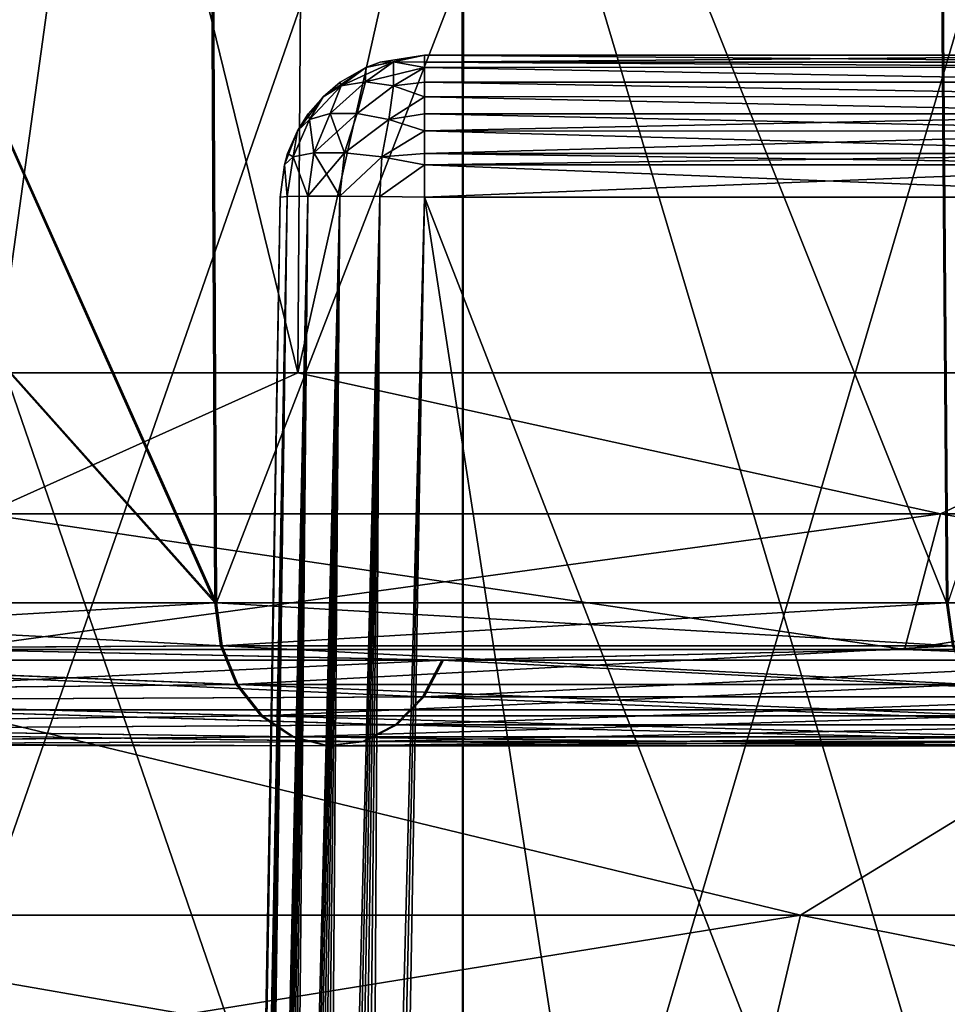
# Model space of a CAD drawing. Header units: metres. Extents: x -92 to 264, y -100 to 50.
# Tile 185 of 656: x 18.14 to 19.42, y -77.11 to -75.75. Entities that reach past the tile are written whole.
import ezdxf

# ---------------------------------------------------------------- set-up
doc = ezdxf.new("R2010")
doc.units = ezdxf.units.M
doc.layers.add('solid_21062050_01', color=7, linetype='CONTINUOUS')

msp = doc.modelspace()

# ---------------------------------------------------------------- linework, layer by layer
at = {"layer": 'solid_21062050_01'}
for points in [[(19.767994, -64.201744, -19.797812), (19.681713, -76.706161, -19.731001), (18.039442, -76.706161, -21.644016)], [(18.118534, -64.201744, -21.7192), (19.767994, -64.201744, -19.797812), (18.039442, -76.706161, -21.644016)], [(18.118534, -64.201744, 12.72674), (18.039442, -76.706161, 12.651556), (19.681715, -76.706161, 10.738538)], [(19.767994, -64.201744, 10.805351), (18.118534, -64.201744, 12.72674), (19.681715, -76.706161, 10.738538)], [(18.563334, -70.231491, 8.990822), (18.520912, -76.239906, 8.960002), (17.012894, -76.239906, 10.822249)], [(17.051861, -70.231491, 10.857335), (18.563334, -70.231491, 8.990822), (17.012894, -76.239906, 10.822249)], [(17.051861, -70.231491, -19.849796), (17.012894, -76.239906, -19.814711), (18.520914, -76.239906, -17.952461)], [(18.563334, -70.231491, -17.983282), (17.051861, -70.231491, -19.849796), (18.520914, -76.239906, -17.952461)], [(19.871422, -70.231491, 6.976542), (19.826012, -76.239906, 6.950325), (18.520912, -76.239906, 8.960002)], [(18.563334, -70.231491, 8.990822), (19.871422, -70.231491, 6.976542), (18.520912, -76.239906, 8.960002)], [(18.563334, -70.231491, -17.983282), (18.520914, -76.239906, -17.952461), (19.826012, -76.239906, -15.942785)], [(19.871422, -70.231491, -15.969002), (18.563334, -70.231491, -17.983282), (19.826012, -76.239906, -15.942785)], [(18.406162, -76.558136, 8.312053), (17.263735, -73.998253, 9.779657), (17.265093, -75.277626, 9.795529)], [(18.406162, -76.558136, 8.312053), (18.394325, -73.998253, 8.289948), (17.263735, -73.998253, 9.779657)], [(18.408318, -76.558136, -17.301414), (17.263735, -73.998253, -18.772118), (18.396463, -73.998253, -17.279329)], [(17.265093, -75.277626, -18.787991), (17.263735, -73.998253, -18.772118), (18.408318, -76.558136, -17.301414)], [(19.418871, -76.558136, 6.717439), (19.39953, -73.998253, 6.706258), (18.394325, -73.998253, 8.289948)], [(18.406162, -76.558136, 8.312053), (19.418871, -76.558136, 6.717439), (18.394325, -73.998253, 8.289948)], [(18.408318, -76.558136, -17.301414), (18.396463, -73.998253, -17.279329), (19.401405, -73.998253, -15.695472)], [(19.420757, -76.558136, -15.706631), (18.408318, -76.558136, -17.301414), (19.401405, -73.998253, -15.695472)], [(20.293774, -76.558136, 5.043249), (20.268721, -73.998253, 5.044025), (19.39953, -73.998253, 6.706258)], [(19.418871, -76.558136, 6.717439), (20.293774, -76.558136, 5.043249), (19.39953, -73.998253, 6.706258)], [(19.420757, -76.558136, -15.706631), (19.401405, -73.998253, -15.695472), (20.270317, -73.998253, -14.033093)], [(18.748493, -75.088142, 6.330427), (18.749451, -78.083252, 6.32877), (17.706394, -78.083252, 7.961945)], [(17.71837, -75.088142, 7.944905), (18.748493, -75.088142, 6.330427), (17.706394, -78.083252, 7.961945)], [(17.72057, -75.088142, -16.934233), (17.706394, -78.083252, -16.954405), (18.749451, -78.083252, -15.32123)], [(18.750406, -75.088142, -15.319572), (17.72057, -75.088142, -16.934233), (18.749451, -78.083252, -15.32123)], [(18.748493, -75.088142, 6.330427), (19.63191, -75.088142, 4.631232), (18.749451, -78.083252, 6.32877)], [(19.63191, -75.088142, 4.631232), (19.642294, -78.083252, 4.608869), (18.749451, -78.083252, 6.32877)], [(18.750406, -75.088142, -15.319572), (18.749451, -78.083252, -15.32123), (19.642294, -78.083252, -13.601329)], [(19.633524, -75.088142, -13.620221), (18.750406, -75.088142, -15.319572), (19.642294, -78.083252, -13.601329)], [(18.406162, -76.558136, 8.312053), (17.265093, -75.277626, 9.795529), (17.266449, -76.558136, 9.811413)], [(18.408318, -76.558136, -17.301414), (17.266449, -76.558136, -18.803873), (17.265093, -75.277626, -18.787991)], [(18.635141, -75.809654, -4.899691), (18.696539, -75.800003, -4.899691), (18.615295, -75.817245, -4.899691)], [(18.653627, -75.809433, -4.942603), (18.615295, -75.817245, -4.899691), (18.696539, -75.800003, -4.899691)], [(18.635141, -75.809654, -4.899691), (18.696539, -75.800003, -4.09277), (18.696539, -75.800003, -4.899691)], [(18.635141, -75.809654, -4.899691), (18.635141, -75.809654, -4.09277), (18.696539, -75.800003, -4.09277)], [(18.653627, -75.809433, -4.049858), (18.696539, -75.800003, -4.09277), (18.635141, -75.809654, -4.09277)], [(18.653627, -75.809433, -4.049858), (18.696539, -75.817245, -4.011526), (18.696539, -75.800003, -4.09277)], [(18.696539, -75.809654, -4.961089), (18.653627, -75.809433, -4.942603), (18.696539, -75.800003, -4.899691)], [(19.816734, -75.800003, -4.09277), (18.696539, -75.800003, -4.899691), (18.696539, -75.800003, -4.09277)], [(18.696539, -75.809654, -4.031372), (19.816734, -75.800003, -4.09277), (18.696539, -75.800003, -4.09277)], [(18.696539, -75.809654, -4.031372), (18.696539, -75.800003, -4.09277), (18.696539, -75.817245, -4.011526)], [(19.816734, -75.800003, -4.09277), (19.816734, -75.800003, -4.899691), (18.696539, -75.800003, -4.899691)], [(19.816734, -75.809647, -4.961066), (18.696539, -75.800003, -4.899691), (19.816734, -75.800003, -4.899691)], [(19.816734, -75.809647, -4.961066), (18.696539, -75.809654, -4.961089), (18.696539, -75.800003, -4.899691)], [(18.696539, -75.809654, -4.031372), (19.816734, -75.809647, -4.031394), (19.816734, -75.800003, -4.09277)], [(18.581268, -75.842361, -4.942845), (18.615295, -75.817245, -4.899691), (18.653627, -75.809433, -4.942603)], [(18.614618, -75.836975, -4.981611), (18.581268, -75.842361, -4.942845), (18.653627, -75.809433, -4.942603)], [(18.614618, -75.836975, -4.010849), (18.653627, -75.809433, -4.049858), (18.615295, -75.817245, -4.09277)], [(18.614618, -75.836975, -4.981611), (18.653627, -75.809433, -4.942603), (18.696539, -75.817245, -4.980935)], [(18.614618, -75.836975, -4.010849), (18.653385, -75.842361, -3.977498), (18.653627, -75.809433, -4.049858)], [(18.653627, -75.809433, -4.049858), (18.635141, -75.809654, -4.09277), (18.615295, -75.817245, -4.09277)], [(18.615295, -75.817245, -4.899691), (18.615295, -75.817245, -4.09277), (18.635141, -75.809654, -4.09277)], [(18.635141, -75.809654, -4.899691), (18.615295, -75.817245, -4.899691), (18.635141, -75.809654, -4.09277)], [(18.653385, -75.842361, -3.977498), (18.696539, -75.817245, -4.011526), (18.653627, -75.809433, -4.049858)], [(18.696539, -75.809654, -4.961089), (18.696539, -75.817245, -4.980935), (18.653627, -75.809433, -4.942603)], [(19.816734, -75.809647, -4.961066), (19.816734, -75.81675, -4.979816), (18.696539, -75.809654, -4.961089)], [(18.696539, -75.809654, -4.031372), (19.816734, -75.81675, -4.012645), (19.816734, -75.809647, -4.031394)], [(19.816734, -75.81675, -4.979816), (18.696539, -75.817245, -4.980935), (18.696539, -75.809654, -4.961089)], [(18.696539, -75.809654, -4.031372), (18.696539, -75.817245, -4.011526), (19.816734, -75.81675, -4.012645)], [(18.615295, -75.817245, -4.899691), (18.555922, -75.85778, -4.899691), (18.57971, -75.837669, -4.899691)], [(18.581268, -75.842361, -4.942845), (18.555922, -75.85778, -4.899691), (18.615295, -75.817245, -4.899691)], [(18.57971, -75.837669, -4.899691), (18.57971, -75.837669, -4.09277), (18.615295, -75.817245, -4.09277)], [(18.581268, -75.842361, -4.049615), (18.615295, -75.817245, -4.09277), (18.57971, -75.837669, -4.09277)], [(18.615295, -75.817245, -4.899691), (18.57971, -75.837669, -4.899691), (18.615295, -75.817245, -4.09277)], [(18.581268, -75.842361, -4.049615), (18.614618, -75.836975, -4.010849), (18.615295, -75.817245, -4.09277)], [(18.653385, -75.842361, -5.014963), (18.614618, -75.836975, -4.981611), (18.696539, -75.817245, -4.980935)], [(18.653385, -75.842361, -5.014963), (18.696539, -75.817245, -4.980935), (18.696539, -75.837669, -5.01652)], [(18.653385, -75.842361, -3.977498), (18.696539, -75.85778, -3.952153), (18.696539, -75.817245, -4.011526)], [(19.816734, -75.81675, -4.979816), (19.816734, -75.837639, -5.016479), (18.696539, -75.817245, -4.980935)], [(18.696539, -75.817245, -4.011526), (19.816734, -75.837639, -3.975982), (19.816734, -75.81675, -4.012645)], [(19.816734, -75.837639, -5.016479), (18.696539, -75.837669, -5.01652), (18.696539, -75.817245, -4.980935)], [(18.696539, -75.817245, -4.011526), (18.696539, -75.837669, -3.97594), (19.816734, -75.837639, -3.975982)], [(18.696539, -75.817245, -4.011526), (18.696539, -75.85778, -3.952153), (18.696539, -75.837669, -3.97594)], [(18.555922, -75.85778, -4.899691), (18.555922, -75.85778, -4.09277), (18.57971, -75.837669, -4.09277)], [(18.581268, -75.842361, -4.049615), (18.57971, -75.837669, -4.09277), (18.555922, -75.85778, -4.09277)], [(18.57971, -75.837669, -4.899691), (18.555922, -75.85778, -4.899691), (18.57971, -75.837669, -4.09277)], [(18.565685, -75.881065, -4.993133), (18.581268, -75.842361, -4.942845), (18.614618, -75.836975, -4.981611)], [(18.603098, -75.881065, -5.030546), (18.565685, -75.881065, -4.993133), (18.614618, -75.836975, -4.981611)], [(18.565685, -75.881065, -3.999328), (18.614618, -75.836975, -4.010849), (18.581268, -75.842361, -4.049615)], [(18.565685, -75.881065, -3.999328), (18.603098, -75.881065, -3.961915), (18.614618, -75.836975, -4.010849)], [(18.603098, -75.881065, -5.030546), (18.614618, -75.836975, -4.981611), (18.653385, -75.842361, -5.014963)], [(18.603098, -75.881065, -3.961915), (18.653385, -75.842361, -3.977498), (18.614618, -75.836975, -4.010849)], [(18.696539, -75.85778, -5.040308), (18.653385, -75.842361, -5.014963), (18.696539, -75.837669, -5.01652)], [(19.816734, -75.837639, -5.016479), (19.816734, -75.85733, -5.039853), (18.696539, -75.837669, -5.01652)], [(18.696539, -75.837669, -3.97594), (19.816734, -75.85733, -3.952608), (19.816734, -75.837639, -3.975982)], [(19.816734, -75.85733, -5.039853), (18.696539, -75.85778, -5.040308), (18.696539, -75.837669, -5.01652)], [(18.696539, -75.837669, -3.97594), (18.696539, -75.85778, -3.952153), (19.816734, -75.85733, -3.952608)], [(18.53743, -75.889389, -4.043281), (18.581268, -75.842361, -4.049615), (18.555922, -75.85778, -4.09277)], [(18.53743, -75.889389, -4.94918), (18.555922, -75.85778, -4.899691), (18.581268, -75.842361, -4.942845)], [(18.565685, -75.881065, -4.993133), (18.53743, -75.889389, -4.94918), (18.581268, -75.842361, -4.942845)], [(18.53743, -75.889389, -4.043281), (18.565685, -75.881065, -3.999328), (18.581268, -75.842361, -4.049615)], [(18.647051, -75.889389, -5.058801), (18.603098, -75.881065, -5.030546), (18.653385, -75.842361, -5.014963)], [(18.603098, -75.881065, -3.961915), (18.647051, -75.889389, -3.93366), (18.653385, -75.842361, -3.977498)], [(18.647051, -75.889389, -5.058801), (18.653385, -75.842361, -5.014963), (18.696539, -75.85778, -5.040308)], [(18.647051, -75.889389, -3.93366), (18.696539, -75.85778, -3.952153), (18.653385, -75.842361, -3.977498)], [(18.555922, -75.85778, -4.899691), (18.520535, -75.905014, -4.899691), (18.535385, -75.881554, -4.899691)], [(18.53743, -75.889389, -4.94918), (18.520535, -75.905014, -4.899691), (18.555922, -75.85778, -4.899691)], [(18.535385, -75.881554, -4.899691), (18.535385, -75.881554, -4.09277), (18.555922, -75.85778, -4.09277)], [(18.53743, -75.889389, -4.043281), (18.555922, -75.85778, -4.09277), (18.535385, -75.881554, -4.09277)], [(18.555922, -75.85778, -4.899691), (18.535385, -75.881554, -4.899691), (18.555922, -75.85778, -4.09277)], [(18.647051, -75.889389, -5.058801), (18.696539, -75.85778, -5.040308), (18.696539, -75.881554, -5.060844)], [(18.647051, -75.889389, -3.93366), (18.696539, -75.905014, -3.916764), (18.696539, -75.85778, -3.952153)], [(19.816734, -75.85733, -5.039853), (19.816734, -75.88147, -5.06078), (18.696539, -75.85778, -5.040308)], [(18.696539, -75.85778, -3.952153), (19.816734, -75.88147, -3.93168), (19.816734, -75.85733, -3.952608)], [(19.816734, -75.88147, -5.06078), (18.696539, -75.881554, -5.060844), (18.696539, -75.85778, -5.040308)], [(18.696539, -75.85778, -3.952153), (18.696539, -75.881554, -3.931616), (19.816734, -75.88147, -3.93168)], [(18.696539, -75.85778, -3.952153), (18.696539, -75.905014, -3.916764), (18.696539, -75.881554, -3.931616)], [(18.520535, -75.905014, -4.899691), (18.520535, -75.905014, -4.09277), (18.535385, -75.881554, -4.09277)], [(18.53743, -75.889389, -4.043281), (18.535385, -75.881554, -4.09277), (18.520535, -75.905014, -4.09277)], [(18.535385, -75.881554, -4.899691), (18.520535, -75.905014, -4.899691), (18.535385, -75.881554, -4.09277)], [(18.565685, -75.881065, -4.993133), (18.543344, -75.935188, -5.010734), (18.53743, -75.889389, -4.94918)], [(18.53743, -75.889389, -4.043281), (18.543344, -75.935188, -3.981727), (18.565685, -75.881065, -3.999328)], [(18.603098, -75.881065, -5.030546), (18.585497, -75.935188, -5.052885), (18.543344, -75.935188, -5.010734)], [(18.603098, -75.881065, -5.030546), (18.543344, -75.935188, -5.010734), (18.565685, -75.881065, -4.993133)], [(18.565685, -75.881065, -3.999328), (18.543344, -75.935188, -3.981727), (18.585497, -75.935188, -3.939575)], [(18.565685, -75.881065, -3.999328), (18.585497, -75.935188, -3.939575), (18.603098, -75.881065, -3.961915)], [(18.647051, -75.889389, -5.058801), (18.585497, -75.935188, -5.052885), (18.603098, -75.881065, -5.030546)], [(18.603098, -75.881065, -3.961915), (18.585497, -75.935188, -3.939575), (18.647051, -75.889389, -3.93366)], [(18.696539, -75.905014, -5.075696), (18.647051, -75.889389, -5.058801), (18.696539, -75.881554, -5.060844)], [(19.816734, -75.88147, -5.06078), (19.816734, -75.905182, -5.075786), (18.696539, -75.881554, -5.060844)], [(18.696539, -75.905014, -3.916764), (19.816734, -75.905182, -3.916675), (19.816734, -75.88147, -3.93168)], [(18.696539, -75.881554, -3.931616), (18.696539, -75.905014, -3.916764), (19.816734, -75.88147, -3.93168)], [(19.816734, -75.905182, -5.075786), (18.696539, -75.905014, -5.075696), (18.696539, -75.881554, -5.060844)], [(18.53743, -75.889389, -4.043281), (18.520535, -75.905014, -4.09277), (18.514803, -75.940941, -4.033742)], [(18.53743, -75.889389, -4.94918), (18.514803, -75.940941, -4.958718), (18.520535, -75.905014, -4.899691)], [(18.53743, -75.889389, -4.94918), (18.543344, -75.935188, -5.010734), (18.514803, -75.940941, -4.958718)], [(18.53743, -75.889389, -4.043281), (18.514803, -75.940941, -4.033742), (18.543344, -75.935188, -3.981727)], [(18.647051, -75.889389, -5.058801), (18.637512, -75.940941, -5.081427), (18.585497, -75.935188, -5.052885)], [(18.647051, -75.889389, -3.93366), (18.585497, -75.935188, -3.939575), (18.637512, -75.940941, -3.911033)], [(18.696539, -75.905014, -5.075696), (18.637512, -75.940941, -5.081427), (18.647051, -75.889389, -5.058801)], [(18.647051, -75.889389, -3.93366), (18.637512, -75.940941, -3.911033), (18.696539, -75.905014, -3.916764)], [(18.520535, -75.905014, -4.899691), (18.502455, -75.951714, -4.899691), (18.506907, -75.936447, -4.899691)], [(18.514803, -75.940941, -4.958718), (18.502455, -75.951714, -4.899691), (18.520535, -75.905014, -4.899691)], [(18.506907, -75.936447, -4.899691), (18.506907, -75.936447, -4.09277), (18.520535, -75.905014, -4.09277)], [(18.514803, -75.940941, -4.033742), (18.520535, -75.905014, -4.09277), (18.506907, -75.936447, -4.09277)], [(18.520535, -75.905014, -4.899691), (18.506907, -75.936447, -4.899691), (18.520535, -75.905014, -4.09277)], [(18.696539, -75.936447, -5.089324), (18.637512, -75.940941, -5.081427), (18.696539, -75.905014, -5.075696)], [(18.637512, -75.940941, -3.911033), (18.696539, -75.951714, -3.898685), (18.696539, -75.905014, -3.916764)], [(19.816734, -75.936348, -5.089292), (18.696539, -75.936447, -5.089324), (18.696539, -75.905014, -5.075696)], [(19.816734, -75.905182, -5.075786), (19.816734, -75.936348, -5.089292), (18.696539, -75.905014, -5.075696)], [(18.696539, -75.905014, -3.916764), (18.696539, -75.936447, -3.903136), (19.816734, -75.905182, -3.916675)], [(18.696539, -75.905014, -3.916764), (18.696539, -75.951714, -3.898685), (18.696539, -75.936447, -3.903136)], [(18.696539, -75.936447, -3.903136), (19.816734, -75.936348, -3.903168), (19.816734, -75.905182, -3.916675)], [(18.502455, -75.951714, -4.899691), (18.502455, -75.951714, -4.09277), (18.506907, -75.936447, -4.09277)], [(18.514803, -75.940941, -4.033742), (18.506907, -75.936447, -4.09277), (18.502455, -75.951714, -4.09277)], [(18.506907, -75.936447, -4.899691), (18.502455, -75.951714, -4.899691), (18.506907, -75.936447, -4.09277)], [(18.514803, -75.940941, -4.958718), (18.543344, -75.935188, -5.010734), (18.534782, -75.995125, -5.017211)], [(18.543344, -75.935188, -3.981727), (18.514803, -75.940941, -4.033742), (18.534782, -75.995125, -3.975251)], [(18.585497, -75.935188, -5.052885), (18.579021, -75.995125, -5.061449), (18.534782, -75.995125, -5.017211)], [(18.543344, -75.935188, -5.010734), (18.585497, -75.935188, -5.052885), (18.534782, -75.995125, -5.017211)], [(18.543344, -75.935188, -3.981727), (18.534782, -75.995125, -3.975251), (18.57902, -75.995125, -3.931013)], [(18.585497, -75.935188, -3.939575), (18.543344, -75.935188, -3.981727), (18.57902, -75.995125, -3.931013)], [(18.637512, -75.940941, -3.911033), (18.585497, -75.935188, -3.939575), (18.57902, -75.995125, -3.931013)], [(18.585497, -75.935188, -5.052885), (18.637512, -75.940941, -5.081427), (18.579021, -75.995125, -5.061449)], [(18.696539, -75.936447, -5.089324), (18.696539, -75.951714, -5.093775), (18.637512, -75.940941, -5.081427)], [(19.816734, -75.936348, -5.089292), (19.816734, -75.952126, -5.093877), (18.696539, -75.936447, -5.089324)], [(18.696539, -75.951714, -3.898685), (19.816734, -75.952126, -3.898584), (19.816734, -75.936348, -3.903168)], [(18.696539, -75.936447, -3.903136), (18.696539, -75.951714, -3.898685), (19.816734, -75.936348, -3.903168)], [(19.816734, -75.952126, -5.093877), (18.696539, -75.951714, -5.093775), (18.696539, -75.936447, -5.089324)], [(18.514803, -75.940941, -4.958718), (18.506372, -75.995605, -4.961474), (18.502455, -75.951714, -4.899691)], [(18.514803, -75.940941, -4.033742), (18.502455, -75.951714, -4.09277), (18.506372, -75.995605, -4.030988)], [(18.514803, -75.940941, -4.958718), (18.534782, -75.995125, -5.017211), (18.506372, -75.995605, -4.961474)], [(18.514803, -75.940941, -4.033742), (18.506372, -75.995605, -4.030988), (18.534782, -75.995125, -3.975251)], [(18.637512, -75.940941, -3.911033), (18.57902, -75.995125, -3.931013), (18.634756, -75.995605, -3.902602)], [(18.637512, -75.940941, -5.081427), (18.634758, -75.995605, -5.089858), (18.579021, -75.995125, -5.061449)], [(18.637512, -75.940941, -3.911033), (18.634756, -75.995605, -3.902602), (18.696539, -75.951714, -3.898685)], [(18.637512, -75.940941, -5.081427), (18.696539, -75.951714, -5.093775), (18.634758, -75.995605, -5.089858)], [(18.502455, -75.951714, -4.09277), (18.496571, -75.996506, -4.899691), (18.496571, -75.996506, -4.09277)], [(18.502455, -75.951714, -4.899691), (18.506372, -75.995605, -4.961474), (18.496571, -75.996506, -4.899691)], [(18.502455, -75.951714, -4.899691), (18.496571, -75.996506, -4.899691), (18.502455, -75.951714, -4.09277)], [(18.502455, -75.951714, -4.09277), (18.496571, -75.996506, -4.09277), (18.506372, -75.995605, -4.030988)], [(18.696539, -75.951714, -3.898685), (18.634756, -75.995605, -3.902602), (18.696539, -75.996506, -3.8928)], [(18.696539, -75.951714, -5.093775), (18.696539, -75.996506, -5.09966), (18.634758, -75.995605, -5.089858)], [(18.696539, -75.951714, -3.898685), (18.696539, -75.996506, -3.8928), (19.816734, -75.952126, -3.898584)], [(18.696539, -75.951714, -5.093775), (19.816734, -75.996506, -5.09966), (18.696539, -75.996506, -5.09966)], [(19.816734, -75.952126, -5.093877), (19.816734, -75.996506, -5.09966), (18.696539, -75.951714, -5.093775)], [(19.816734, -75.952126, -3.898584), (18.696539, -75.996506, -3.8928), (19.816734, -75.996506, -3.8928)], [(18.506372, -75.995605, -4.961474), (18.397934, -81.647331, -4.998326), (18.496571, -75.996506, -4.899691)], [(18.40115, -81.64035, -5.033248), (18.397934, -81.647331, -4.998326), (18.506372, -75.995605, -4.961474)], [(18.397934, -81.647331, -4.998326), (18.496571, -75.996506, -4.09277), (18.496571, -75.996506, -4.899691)], [(18.397934, -81.647331, -4.998326), (18.397934, -81.647331, -3.994134), (18.496571, -75.996506, -4.09277)], [(18.401167, -81.64032, -3.959117), (18.496571, -75.996506, -4.09277), (18.397934, -81.647331, -3.994134)], [(18.405437, -81.632019, -5.051372), (18.40115, -81.64035, -5.033248), (18.506372, -75.995605, -4.961474)], [(18.401167, -81.64032, -3.959117), (18.40546, -81.631981, -3.941011), (18.496571, -75.996506, -4.09277)], [(18.411533, -81.620369, -5.069122), (18.405437, -81.632019, -5.051372), (18.506372, -75.995605, -4.961474)], [(18.40546, -81.631981, -3.941011), (18.506372, -75.995605, -4.030988), (18.496571, -75.996506, -4.09277)], [(18.40546, -81.631981, -3.941011), (18.411564, -81.620308, -3.923262), (18.506372, -75.995605, -4.030988)], [(18.411533, -81.620369, -5.069122), (18.506372, -75.995605, -4.961474), (18.534782, -75.995125, -5.017211)], [(18.419384, -81.605576, -5.086249), (18.411533, -81.620369, -5.069122), (18.534782, -75.995125, -5.017211)], [(18.411564, -81.620308, -3.923262), (18.419424, -81.605499, -3.906134), (18.506372, -75.995605, -4.030988)], [(18.428862, -81.587791, -5.102463), (18.419384, -81.605576, -5.086249), (18.534782, -75.995125, -5.017211)], [(18.419424, -81.605499, -3.906134), (18.428911, -81.5877, -3.889922), (18.506372, -75.995605, -4.030988)], [(18.439886, -81.567245, -5.117661), (18.428862, -81.587791, -5.102463), (18.534782, -75.995125, -5.017211)], [(18.428911, -81.5877, -3.889922), (18.534782, -75.995125, -3.975251), (18.506372, -75.995605, -4.030988)], [(18.428911, -81.5877, -3.889922), (18.439943, -81.567139, -3.874728), (18.534782, -75.995125, -3.975251)], [(18.439886, -81.567245, -5.117661), (18.534782, -75.995125, -5.017211), (18.579021, -75.995125, -5.061449)], [(18.452383, -81.544006, -5.131745), (18.439886, -81.567245, -5.117661), (18.579021, -75.995125, -5.061449)], [(18.439943, -81.567139, -3.874728), (18.452444, -81.543892, -3.860653), (18.534782, -75.995125, -3.975251)], [(18.466305, -81.518166, -5.144642), (18.452383, -81.544006, -5.131745), (18.579021, -75.995125, -5.061449)], [(18.452444, -81.543892, -3.860653), (18.46637, -81.518051, -3.847765), (18.534782, -75.995125, -3.975251)], [(18.481659, -81.489738, -5.156291), (18.466305, -81.518166, -5.144642), (18.579021, -75.995125, -5.061449)], [(18.46637, -81.518051, -3.847765), (18.481724, -81.489616, -3.836125), (18.534782, -75.995125, -3.975251)], [(18.498407, -81.458725, -5.166568), (18.481659, -81.489738, -5.156291), (18.579021, -75.995125, -5.061449)], [(18.481724, -81.489616, -3.836125), (18.57902, -75.995125, -3.931013), (18.534782, -75.995125, -3.975251)], [(18.481724, -81.489616, -3.836125), (18.49847, -81.458611, -3.825858), (18.57902, -75.995125, -3.931013)], [(18.498407, -81.458725, -5.166568), (18.579021, -75.995125, -5.061449), (18.634758, -75.995605, -5.089858)], [(18.516609, -81.425072, -5.175374), (18.498407, -81.458725, -5.166568), (18.634758, -75.995605, -5.089858)], [(18.49847, -81.458611, -3.825858), (18.516666, -81.424965, -3.817063), (18.57902, -75.995125, -3.931013)], [(18.536289, -81.388702, -5.182533), (18.516609, -81.425072, -5.175374), (18.634758, -75.995605, -5.089858)], [(18.516666, -81.424965, -3.817063), (18.536341, -81.388611, -3.809912), (18.57902, -75.995125, -3.931013)], [(18.557444, -81.349564, -5.187817), (18.536289, -81.388702, -5.182533), (18.634758, -75.995605, -5.089858)], [(18.536341, -81.388611, -3.809912), (18.634756, -75.995605, -3.902602), (18.57902, -75.995125, -3.931013)], [(18.536341, -81.388611, -3.809912), (18.557482, -81.349495, -3.804636), (18.634756, -75.995605, -3.902602)], [(18.557444, -81.349564, -5.187817), (18.634758, -75.995605, -5.089858), (18.696539, -75.996506, -5.09966)], [(18.580284, -81.307449, -5.190972), (18.557444, -81.349564, -5.187817), (18.696539, -75.996506, -5.09966)], [(18.557482, -81.349495, -3.804636), (18.580307, -81.307411, -3.801487), (18.634756, -75.995605, -3.902602)], [(18.580284, -81.307449, -5.190972), (18.696539, -75.996506, -5.09966), (18.604624, -81.26236, -5.191576)], [(18.580307, -81.307411, -3.801487), (18.604624, -81.26236, -3.800884), (18.634756, -75.995605, -3.902602)], [(18.634756, -75.995605, -3.902602), (18.604624, -81.26236, -3.800884), (18.696539, -75.996506, -3.8928)], [(18.604624, -81.26236, -3.800884), (19.816734, -75.996506, -3.8928), (18.696539, -75.996506, -3.8928)], [(18.604624, -81.26236, -3.800884), (20.141733, -79.711281, -3.827959), (19.816734, -75.996506, -3.8928)], [(19.388687, -80.502205, -5.178308), (18.604624, -81.26236, -5.191576), (18.696539, -75.996506, -5.09966)], [(20.141733, -79.711281, -5.164502), (18.696539, -75.996506, -5.09966), (19.816734, -75.996506, -5.09966)], [(20.141733, -79.711281, -5.164502), (19.388687, -80.502205, -5.178308), (18.696539, -75.996506, -5.09966)], [(18.086731, -76.435089, 9.503942), (17.012894, -76.239906, 10.822249), (18.520912, -76.239906, 8.960002)], [(18.086731, -76.435089, -18.496403), (18.520914, -76.239906, -17.952461), (17.012894, -76.239906, -19.814711)], [(19.410307, -76.435089, 7.602307), (18.086731, -76.435089, 9.503942), (18.520912, -76.239906, 8.960002)], [(18.086731, -76.435089, -18.496403), (19.410307, -76.435089, -16.594767), (18.520914, -76.239906, -17.952461)], [(19.410307, -76.435089, 7.602307), (18.520912, -76.239906, 8.960002), (19.826012, -76.239906, 6.950325)], [(19.410307, -76.435089, -16.594767), (19.826012, -76.239906, -15.942785), (18.520914, -76.239906, -17.952461)], [(20.534708, -76.435089, 5.576525), (19.410307, -76.435089, 7.602307), (19.826012, -76.239906, 6.950325)], [(19.410307, -76.435089, -16.594767), (20.534708, -76.435089, -14.568985), (19.826012, -76.239906, -15.942785)], [(18.086731, -76.435089, -18.496403), (18.040255, -76.622589, -18.460426), (19.36043, -76.622589, -16.563679)], [(19.410307, -76.435089, 7.602307), (19.36043, -76.622589, 7.571218), (18.040255, -76.622589, 9.467966)], [(19.410307, -76.435089, 7.602307), (18.040255, -76.622589, 9.467966), (18.086731, -76.435089, 9.503942)], [(18.086731, -76.435089, -18.496403), (19.36043, -76.622589, -16.563679), (19.410307, -76.435089, -16.594767)], [(19.410307, -76.435089, -16.594767), (19.36043, -76.622589, -16.563679), (20.481941, -76.622589, -14.543102)], [(20.534708, -76.435089, 5.576525), (20.481941, -76.622589, 5.550642), (19.36043, -76.622589, 7.571218)], [(20.534708, -76.435089, 5.576525), (19.36043, -76.622589, 7.571218), (19.410307, -76.435089, 7.602307)], [(19.410307, -76.435089, -16.594767), (20.481941, -76.622589, -14.543102), (20.534708, -76.435089, -14.568985)], [(17.275635, -76.624458, 9.819025), (18.406162, -76.558136, 8.312053), (17.266449, -76.558136, 9.811413)], [(18.416153, -76.617462, -17.306864), (17.266449, -76.558136, -18.803873), (18.408318, -76.558136, -17.301414)], [(17.275568, -76.624214, -18.81143), (17.266449, -76.558136, -18.803873), (18.416153, -76.617462, -17.306864)], [(18.413996, -76.617462, 8.317504), (18.406162, -76.558136, 8.312053), (17.275635, -76.624458, 9.819025)], [(18.413996, -76.617462, 8.317504), (19.418871, -76.558136, 6.717439), (18.406162, -76.558136, 8.312053)], [(19.429024, -76.617462, -15.711402), (18.408318, -76.558136, -17.301414), (19.420757, -76.558136, -15.706631)], [(18.416153, -76.617462, -17.306864), (18.408318, -76.558136, -17.301414), (19.429024, -76.617462, -15.711402)], [(19.427135, -76.617462, 6.722212), (19.418871, -76.558136, 6.717439), (18.413996, -76.617462, 8.317504)], [(19.427135, -76.617462, 6.722212), (20.293774, -76.558136, 5.043249), (19.418871, -76.558136, 6.717439)], [(17.275568, -76.624214, -18.81143), (18.416153, -76.617462, -17.306864), (18.438101, -76.671272, -17.322132)], [(18.435942, -76.671272, 8.332775), (18.413996, -76.617462, 8.317504), (17.275635, -76.624458, 9.819025)], [(19.427135, -76.617462, 6.722212), (18.413996, -76.617462, 8.317504), (18.435942, -76.671272, 8.332775)], [(18.416153, -76.617462, -17.306864), (19.429024, -76.617462, -15.711402), (19.452179, -76.671272, -15.724768)], [(18.438101, -76.671272, -17.322132), (18.416153, -76.617462, -17.306864), (19.452179, -76.671272, -15.724768)], [(19.450289, -76.671272, 6.735582), (19.427135, -76.617462, 6.722212), (18.435942, -76.671272, 8.332775)], [(17.301239, -76.683014, -18.832701), (17.275568, -76.624214, -18.81143), (18.438101, -76.671272, -17.322132)], [(18.435942, -76.671272, 8.332775), (17.275635, -76.624458, 9.819025), (17.301414, -76.683289, 9.840386)], [(18.040255, -76.622589, 9.467966), (18.720308, -76.637695, 8.530658), (17.561144, -76.637695, 10.055608)], [(18.040255, -76.622589, -18.460426), (17.561144, -76.637695, -19.048067), (18.722502, -76.637695, -17.519966)], [(18.040255, -76.622589, 9.467966), (19.36043, -76.622589, 7.571218), (18.720308, -76.637695, 8.530658)], [(19.36043, -76.622589, -16.563679), (18.040255, -76.622589, -18.460426), (18.722502, -76.637695, -17.519966)], [(19.36043, -76.622589, 7.571218), (19.750301, -76.637695, 6.908828), (18.720308, -76.637695, 8.530658)], [(19.36043, -76.622589, -16.563679), (18.722502, -76.637695, -17.519966), (19.75222, -76.637695, -15.897964)], [(19.36043, -76.622589, 7.571218), (20.481941, -76.622589, 5.550642), (19.750301, -76.637695, 6.908828)], [(20.481941, -76.622589, -14.543102), (19.36043, -76.622589, -16.563679), (19.75222, -76.637695, -15.897964)], [(17.532288, -76.693871, -19.024158), (18.722502, -76.637695, -17.519966), (17.561144, -76.637695, -19.048067)], [(17.532288, -76.693871, -19.024158), (18.695906, -76.688301, -17.501467), (18.722502, -76.637695, -17.519966)], [(18.693716, -76.688301, 8.512153), (17.532368, -76.693764, 10.031762), (17.561144, -76.637695, 10.055608)], [(18.693716, -76.688301, 8.512153), (17.561144, -76.637695, 10.055608), (18.720308, -76.637695, 8.530658)], [(19.722246, -76.688301, 6.892628), (18.693716, -76.688301, 8.512153), (18.720308, -76.637695, 8.530658)], [(18.695906, -76.688301, -17.501467), (19.75222, -76.637695, -15.897964), (18.722502, -76.637695, -17.519966)], [(18.695906, -76.688301, -17.501467), (19.724163, -76.688301, -15.881767), (19.75222, -76.637695, -15.897964)], [(19.722246, -76.688301, 6.892628), (18.720308, -76.637695, 8.530658), (19.750301, -76.637695, 6.908828)], [(17.301239, -76.683014, -18.832701), (18.438101, -76.671272, -17.322132), (18.472179, -76.714714, -17.345837)], [(18.470015, -76.714714, 8.356486), (18.435942, -76.671272, 8.332775), (17.301414, -76.683289, 9.840386)], [(19.450289, -76.671272, 6.735582), (18.435942, -76.671272, 8.332775), (18.470015, -76.714714, 8.356486)], [(18.438101, -76.671272, -17.322132), (19.452179, -76.671272, -15.724768), (19.488131, -76.714714, -15.745521)], [(18.472179, -76.714714, -17.345837), (18.438101, -76.671272, -17.322132), (19.488131, -76.714714, -15.745521)], [(19.486237, -76.714714, 6.756341), (19.450289, -76.671272, 6.735582), (18.470015, -76.714714, 8.356486)], [(17.340528, -76.727356, -18.865257), (17.301239, -76.683014, -18.832701), (18.472179, -76.714714, -17.345837)], [(18.470015, -76.714714, 8.356486), (17.301414, -76.683289, 9.840386), (17.340782, -76.727554, 9.873009)], [(17.532288, -76.693871, -19.024158), (17.490635, -76.734406, -18.989641), (18.658173, -76.726997, -17.475218)], [(18.655987, -76.726997, 8.485898), (17.490669, -76.734383, 9.99721), (17.532368, -76.693764, 10.031762)], [(17.532288, -76.693871, -19.024158), (18.658173, -76.726997, -17.475218), (18.695906, -76.688301, -17.501467)], [(18.693716, -76.688301, 8.512153), (18.655987, -76.726997, 8.485898), (17.532368, -76.693764, 10.031762)], [(19.68244, -76.726997, 6.869641), (18.655987, -76.726997, 8.485898), (18.693716, -76.688301, 8.512153)], [(18.658173, -76.726997, -17.475218), (19.684353, -76.726997, -15.858788), (19.724163, -76.688301, -15.881767)], [(18.695906, -76.688301, -17.501467), (18.658173, -76.726997, -17.475218), (19.724163, -76.688301, -15.881767)], [(19.722246, -76.688301, 6.892628), (19.68244, -76.726997, 6.869641), (18.693716, -76.688301, 8.512153)], [(17.578234, -76.990562, -22.074465), (18.039442, -76.706161, -21.644016), (19.216558, -76.990562, -20.266851)], [(19.216558, -76.990562, 11.274391), (18.039442, -76.706161, 12.651556), (17.578234, -76.990562, 13.082004)], [(19.216558, -76.990562, -20.266851), (18.039442, -76.706161, -21.644016), (19.681713, -76.706161, -19.731001)], [(19.216558, -76.990562, 11.274391), (19.681715, -76.706161, 10.738538), (18.039442, -76.706161, 12.651556)], [(19.216558, -76.990562, -20.266851), (19.681713, -76.706161, -19.731001), (20.669817, -76.990562, -18.30736)], [(20.669817, -76.990562, 9.314899), (19.681715, -76.706161, 10.738538), (19.216558, -76.990562, 11.274391)], [(17.340528, -76.727356, -18.865257), (18.472179, -76.714714, -17.345837), (18.515312, -76.743866, -17.375841)], [(17.388947, -76.752159, -18.905378), (17.340528, -76.727356, -18.865257), (18.515312, -76.743866, -17.375841)], [(18.513144, -76.743866, 8.386497), (18.470015, -76.714714, 8.356486), (17.340782, -76.727554, 9.873009)], [(18.513144, -76.743866, 8.386497), (17.340782, -76.727554, 9.873009), (17.389101, -76.752205, 9.913046)], [(17.490635, -76.734406, -18.989641), (18.612703, -76.750298, -17.44359), (18.658173, -76.726997, -17.475218)], [(18.655987, -76.726997, 8.485898), (18.610525, -76.750298, 8.454262), (17.490669, -76.734383, 9.99721)], [(19.486237, -76.714714, 6.756341), (18.470015, -76.714714, 8.356486), (18.513144, -76.743866, 8.386497)], [(18.472179, -76.714714, -17.345837), (19.488131, -76.714714, -15.745521), (19.533636, -76.743866, -15.771789)], [(18.515312, -76.743866, -17.375841), (18.472179, -76.714714, -17.345837), (19.533636, -76.743866, -15.771789)], [(19.531738, -76.743866, 6.782616), (19.486237, -76.714714, 6.756341), (18.513144, -76.743866, 8.386497)], [(19.634478, -76.750298, 6.841944), (18.610525, -76.750298, 8.454262), (18.655987, -76.726997, 8.485898)], [(18.612703, -76.750298, -17.44359), (19.636385, -76.750298, -15.831099), (19.684353, -76.726997, -15.858788)], [(18.658173, -76.726997, -17.475218), (18.612703, -76.750298, -17.44359), (19.684353, -76.726997, -15.858788)], [(19.68244, -76.726997, 6.869641), (19.634478, -76.750298, 6.841944), (18.655987, -76.726997, 8.485898)], [(17.490635, -76.734406, -18.989641), (17.440962, -76.754608, -18.948483), (18.612703, -76.750298, -17.44359)], [(18.610525, -76.750298, 8.454262), (17.440979, -76.754601, 9.956035), (17.490669, -76.734383, 9.99721)], [(17.388947, -76.752159, -18.905378), (18.515312, -76.743866, -17.375841), (18.563606, -76.756096, -17.409437)], [(17.440962, -76.754608, -18.948483), (17.388947, -76.752159, -18.905378), (18.563606, -76.756096, -17.409437)], [(18.561434, -76.756096, 8.420101), (18.513144, -76.743866, 8.386497), (17.389101, -76.752205, 9.913046)], [(18.561434, -76.756096, 8.420101), (17.389101, -76.752205, 9.913046), (17.440979, -76.754601, 9.956035)], [(17.440962, -76.754608, -18.948483), (18.563606, -76.756096, -17.409437), (18.612703, -76.750298, -17.44359)], [(18.610525, -76.750298, 8.454262), (18.561434, -76.756096, 8.420101), (17.440979, -76.754601, 9.956035)], [(19.531738, -76.743866, 6.782616), (18.513144, -76.743866, 8.386497), (18.561434, -76.756096, 8.420101)], [(18.515312, -76.743866, -17.375841), (19.533636, -76.743866, -15.771789), (19.584587, -76.756096, -15.801199)], [(18.563606, -76.756096, -17.409437), (18.515312, -76.743866, -17.375841), (19.584587, -76.756096, -15.801199)], [(19.582684, -76.756096, 6.812036), (19.531738, -76.743866, 6.782616), (18.561434, -76.756096, 8.420101)], [(19.582684, -76.756096, 6.812036), (18.561434, -76.756096, 8.420101), (18.610525, -76.750298, 8.454262)], [(18.563606, -76.756096, -17.409437), (19.584587, -76.756096, -15.801199), (19.636385, -76.750298, -15.831099)], [(18.612703, -76.750298, -17.44359), (18.563606, -76.756096, -17.409437), (19.636385, -76.750298, -15.831099)], [(19.634478, -76.750298, 6.841944), (19.582684, -76.756096, 6.812036), (18.610525, -76.750298, 8.454262)], [(17.578234, -76.990562, 13.082004), (17.519272, -77.264679, 13.023041), (19.1521, -77.264679, 11.221492)], [(19.216558, -76.990562, -20.266851), (19.1521, -77.264679, -20.213953), (17.519272, -77.264679, -22.015501)], [(17.578234, -76.990562, -22.074465), (19.216558, -76.990562, -20.266851), (17.519272, -77.264679, -22.015501)], [(19.216558, -76.990562, 11.274391), (17.578234, -76.990562, 13.082004), (19.1521, -77.264679, 11.221492)], [(19.216558, -76.990562, 11.274391), (19.1521, -77.264679, 11.221492), (20.600483, -77.264679, 9.268573)], [(20.669817, -76.990562, -18.30736), (20.600483, -77.264679, -18.261034), (19.1521, -77.264679, -20.213953)], [(19.216558, -76.990562, -20.266851), (20.669817, -76.990562, -18.30736), (19.1521, -77.264679, -20.213953)], [(20.669817, -76.990562, 9.314899), (19.216558, -76.990562, 11.274391), (20.600483, -77.264679, 9.268573)]]:
    msp.add_3dface(points, dxfattribs=at)

doc.saveas('drawing.dxf')
